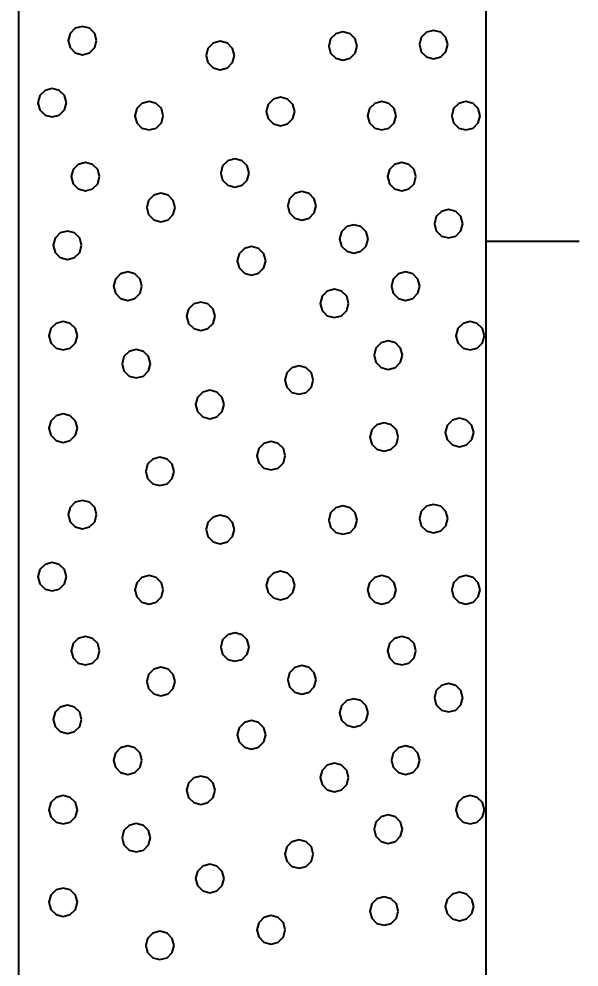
# Model space of a CAD drawing. Extents: x -582 to 653, y -817 to -3.
# Drawn here: x 584.67 to 587.67, y -223.06 to -217.98 of the extents above; entities that cross this region are included whole.
import ezdxf

# ---------------------------------------------------------------- set-up
doc = ezdxf.new("R2010")
doc.units = 0
doc.header["$LTSCALE"] = 0.4
doc.layers.add('27', color=7, linetype='Continuous', lineweight=40)

msp = doc.modelspace()

# ---------------------------------------------------------------- linework, layer by layer
at = {"layer": '27'}
msp.add_line((587.6737, -219.1729), (587.1737, -219.1729), dxfattribs=at)
for points in [[(584.6737, -216.0729), (587.1737, -216.0729), (587.1737, -225.5729), (584.6737, -225.5729)], [(585.0895, -218.0963), (585.0793, -218.0582), (585.0514, -218.0303), (585.0133, -218.0201), (584.9752, -218.0303), (584.9473, -218.0582), (584.9371, -218.0963), (584.9473, -218.1344), (584.9752, -218.1623), (585.0133, -218.1725), (585.0514, -218.1623), (585.0793, -218.1344)], [(586.4854, -218.1255), (586.4751, -218.0874), (586.4473, -218.0595), (586.4092, -218.0493), (586.3711, -218.0595), (586.3432, -218.0874), (586.333, -218.1255), (586.3432, -218.1636), (586.3711, -218.1915), (586.4092, -218.2017), (586.4473, -218.1915), (586.4751, -218.1636)], [(586.971, -218.1179), (586.9608, -218.0798), (586.9329, -218.0519), (586.8948, -218.0417), (586.8567, -218.0519), (586.8288, -218.0798), (586.8186, -218.1179), (586.8288, -218.156), (586.8567, -218.1839), (586.8948, -218.1941), (586.9329, -218.1839), (586.9608, -218.156)], [(585.8281, -218.1764), (585.8179, -218.1383), (585.79, -218.1104), (585.7519, -218.1002), (585.7138, -218.1104), (585.6859, -218.1383), (585.6757, -218.1764), (585.6859, -218.2145), (585.7138, -218.2424), (585.7519, -218.2526), (585.79, -218.2424), (585.8179, -218.2145)], [(584.928, -218.4294), (584.9178, -218.3913), (584.8899, -218.3634), (584.8518, -218.3532), (584.8137, -218.3634), (584.7859, -218.3913), (584.7756, -218.4294), (584.7859, -218.4675), (584.8137, -218.4954), (584.8518, -218.5056), (584.8899, -218.4954), (584.9178, -218.4675)], [(585.4467, -218.4993), (585.4365, -218.4612), (585.4086, -218.4333), (585.3705, -218.4231), (585.3324, -218.4333), (585.3045, -218.4612), (585.2943, -218.4993), (585.3045, -218.5374), (585.3324, -218.5653), (585.3705, -218.5755), (585.4086, -218.5653), (585.4365, -218.5374)], [(586.151, -218.4764), (586.1408, -218.4383), (586.1129, -218.4104), (586.0748, -218.4002), (586.0367, -218.4104), (586.0088, -218.4383), (585.9986, -218.4764), (586.0088, -218.5145), (586.0367, -218.5424), (586.0748, -218.5526), (586.1129, -218.5424), (586.1408, -218.5145)], [(586.6938, -218.4993), (586.6836, -218.4612), (586.6557, -218.4333), (586.6176, -218.4231), (586.5795, -218.4333), (586.5517, -218.4612), (586.5414, -218.4993), (586.5517, -218.5374), (586.5795, -218.5653), (586.6176, -218.5755), (586.6557, -218.5653), (586.6836, -218.5374)], [(587.1439, -218.4993), (587.1337, -218.4612), (587.1058, -218.4333), (587.0677, -218.4231), (587.0296, -218.4333), (587.0017, -218.4612), (586.9915, -218.4993), (587.0017, -218.5374), (587.0296, -218.5653), (587.0677, -218.5755), (587.1058, -218.5653), (587.1337, -218.5374)], [(585.9066, -218.806), (585.8964, -218.7679), (585.8685, -218.74), (585.8304, -218.7298), (585.7923, -218.74), (585.7644, -218.7679), (585.7542, -218.806), (585.7644, -218.8441), (585.7923, -218.8719), (585.8304, -218.8822), (585.8685, -218.8719), (585.8964, -218.8441)], [(585.1056, -218.8255), (585.0954, -218.7874), (585.0675, -218.7596), (585.0294, -218.7493), (584.9913, -218.7596), (584.9634, -218.7874), (584.9532, -218.8255), (584.9634, -218.8636), (584.9913, -218.8915), (585.0294, -218.9017), (585.0675, -218.8915), (585.0954, -218.8636)], [(586.8002, -218.8256), (586.79, -218.7875), (586.7621, -218.7596), (586.724, -218.7494), (586.6859, -218.7596), (586.658, -218.7875), (586.6478, -218.8256), (586.658, -218.8637), (586.6859, -218.8916), (586.724, -218.9018), (586.7621, -218.8916), (586.79, -218.8637)], [(585.5105, -218.9908), (585.5003, -218.9527), (585.4724, -218.9248), (585.4343, -218.9146), (585.3962, -218.9248), (585.3683, -218.9527), (585.3581, -218.9908), (585.3683, -219.0289), (585.3962, -219.0568), (585.4343, -219.067), (585.4724, -219.0568), (585.5003, -219.0289)], [(586.2656, -218.9818), (586.2554, -218.9437), (586.2275, -218.9158), (586.1894, -218.9056), (586.1513, -218.9158), (586.1234, -218.9437), (586.1132, -218.9818), (586.1234, -219.0199), (586.1513, -219.0478), (586.1894, -219.058), (586.2275, -219.0478), (586.2554, -219.0199)], [(587.0511, -219.0777), (587.0409, -219.0396), (587.013, -219.0117), (586.9749, -219.0015), (586.9368, -219.0117), (586.9089, -219.0396), (586.8987, -219.0777), (586.9089, -219.1158), (586.9368, -219.1437), (586.9749, -219.1539), (587.013, -219.1437), (587.0409, -219.1158)], [(586.5438, -219.1591), (586.5336, -219.121), (586.5057, -219.0931), (586.4676, -219.0829), (586.4295, -219.0931), (586.4016, -219.121), (586.3914, -219.1591), (586.4016, -219.1972), (586.4295, -219.2251), (586.4676, -219.2353), (586.5057, -219.2251), (586.5336, -219.1972)], [(585.0094, -219.1934), (584.9992, -219.1553), (584.9713, -219.1274), (584.9332, -219.1172), (584.8951, -219.1274), (584.8672, -219.1553), (584.857, -219.1934), (584.8672, -219.2315), (584.8951, -219.2594), (584.9332, -219.2696), (584.9713, -219.2594), (584.9992, -219.2315)], [(585.9955, -219.2766), (585.9853, -219.2385), (585.9574, -219.2106), (585.9193, -219.2004), (585.8812, -219.2106), (585.8533, -219.2385), (585.8431, -219.2766), (585.8533, -219.3147), (585.8812, -219.3426), (585.9193, -219.3528), (585.9574, -219.3426), (585.9853, -219.3147)], [(585.3323, -219.4121), (585.3221, -219.374), (585.2942, -219.3461), (585.2561, -219.3359), (585.218, -219.3461), (585.1901, -219.374), (585.1799, -219.4121), (585.1901, -219.4502), (585.218, -219.478), (585.2561, -219.4883), (585.2942, -219.478), (585.3221, -219.4502)], [(586.821, -219.4121), (586.8108, -219.374), (586.7829, -219.3461), (586.7448, -219.3359), (586.7067, -219.3461), (586.6788, -219.374), (586.6686, -219.4121), (586.6788, -219.4502), (586.7067, -219.478), (586.7448, -219.4883), (586.7829, -219.478), (586.8108, -219.4502)], [(586.4396, -219.5049), (586.4294, -219.4668), (586.4015, -219.4389), (586.3634, -219.4287), (586.3253, -219.4389), (586.2974, -219.4668), (586.2872, -219.5049), (586.2974, -219.543), (586.3253, -219.5708), (586.3634, -219.5811), (586.4015, -219.5708), (586.4294, -219.543)], [(585.7239, -219.5735), (585.7137, -219.5354), (585.6858, -219.5075), (585.6477, -219.4973), (585.6096, -219.5075), (585.5817, -219.5354), (585.5715, -219.5735), (585.5817, -219.6116), (585.6096, -219.6395), (585.6477, -219.6497), (585.6858, -219.6395), (585.7137, -219.6116)], [(584.9865, -219.6777), (584.9763, -219.6396), (584.9484, -219.6118), (584.9103, -219.6015), (584.8722, -219.6118), (584.8443, -219.6396), (584.8341, -219.6777), (584.8443, -219.7158), (584.8722, -219.7437), (584.9103, -219.7539), (584.9484, -219.7437), (584.9763, -219.7158)], [(587.1668, -219.6777), (587.1565, -219.6396), (587.1287, -219.6118), (587.0906, -219.6015), (587.0525, -219.6118), (587.0246, -219.6396), (587.0144, -219.6777), (587.0246, -219.7158), (587.0525, -219.7437), (587.0906, -219.7539), (587.1287, -219.7437), (587.1565, -219.7158)], [(586.7282, -219.782), (586.718, -219.7439), (586.6901, -219.716), (586.652, -219.7058), (586.6139, -219.716), (586.586, -219.7439), (586.5758, -219.782), (586.586, -219.8201), (586.6139, -219.848), (586.652, -219.8582), (586.6901, -219.848), (586.718, -219.8201)], [(585.3781, -219.8278), (585.3679, -219.7897), (585.34, -219.7618), (585.3019, -219.7516), (585.2638, -219.7618), (585.2359, -219.7897), (585.2257, -219.8278), (585.2359, -219.8659), (585.2638, -219.8937), (585.3019, -219.904), (585.34, -219.8937), (585.3679, -219.8659)], [(586.2502, -219.9155), (586.24, -219.8774), (586.2121, -219.8495), (586.174, -219.8393), (586.1359, -219.8495), (586.108, -219.8774), (586.0978, -219.9155), (586.108, -219.9536), (586.1359, -219.9815), (586.174, -219.9917), (586.2121, -219.9815), (586.24, -219.9536)], [(585.7722, -220.0464), (585.762, -220.0083), (585.7341, -219.9804), (585.696, -219.9702), (585.6579, -219.9804), (585.63, -220.0083), (585.6198, -220.0464), (585.63, -220.0845), (585.6579, -220.1124), (585.696, -220.1226), (585.7341, -220.1124), (585.762, -220.0845)], [(584.9865, -220.1735), (584.9763, -220.1354), (584.9484, -220.1076), (584.9103, -220.0973), (584.8722, -220.1076), (584.8443, -220.1354), (584.8341, -220.1735), (584.8443, -220.2116), (584.8722, -220.2395), (584.9103, -220.2497), (584.9484, -220.2395), (584.9763, -220.2116)], [(586.7053, -220.2206), (586.6951, -220.1825), (586.6672, -220.1546), (586.6291, -220.1444), (586.591, -220.1546), (586.5631, -220.1825), (586.5529, -220.2206), (586.5631, -220.2587), (586.591, -220.2866), (586.6291, -220.2968), (586.6672, -220.2866), (586.6951, -220.2587)], [(587.1095, -220.1964), (587.0993, -220.1583), (587.0714, -220.1304), (587.0333, -220.1202), (586.9952, -220.1304), (586.9674, -220.1583), (586.9571, -220.1964), (586.9674, -220.2345), (586.9952, -220.2624), (587.0333, -220.2726), (587.0714, -220.2624), (587.0993, -220.2345)], [(586.1002, -220.321), (586.09, -220.2829), (586.0621, -220.255), (586.024, -220.2448), (585.9859, -220.255), (585.958, -220.2829), (585.9478, -220.321), (585.958, -220.3591), (585.9859, -220.387), (586.024, -220.3972), (586.0621, -220.387), (586.09, -220.3591)], [(585.5052, -220.4049), (585.495, -220.3668), (585.4671, -220.3389), (585.429, -220.3287), (585.3909, -220.3389), (585.363, -220.3668), (585.3528, -220.4049), (585.363, -220.443), (585.3909, -220.4709), (585.429, -220.4811), (585.4671, -220.4709), (585.495, -220.443)], [(585.0895, -220.6363), (585.0793, -220.5982), (585.0514, -220.5703), (585.0133, -220.5601), (584.9752, -220.5703), (584.9473, -220.5982), (584.9371, -220.6363), (584.9473, -220.6744), (584.9752, -220.7023), (585.0133, -220.7125), (585.0514, -220.7023), (585.0793, -220.6744)], [(586.4854, -220.6655), (586.4751, -220.6274), (586.4473, -220.5995), (586.4092, -220.5893), (586.3711, -220.5995), (586.3432, -220.6274), (586.333, -220.6655), (586.3432, -220.7036), (586.3711, -220.7315), (586.4092, -220.7417), (586.4473, -220.7315), (586.4751, -220.7036)], [(586.971, -220.6579), (586.9608, -220.6198), (586.9329, -220.5919), (586.8948, -220.5817), (586.8567, -220.5919), (586.8288, -220.6198), (586.8186, -220.6579), (586.8288, -220.696), (586.8567, -220.7239), (586.8948, -220.7341), (586.9329, -220.7239), (586.9608, -220.696)], [(585.8281, -220.7164), (585.8179, -220.6783), (585.79, -220.6504), (585.7519, -220.6402), (585.7138, -220.6504), (585.6859, -220.6783), (585.6757, -220.7164), (585.6859, -220.7545), (585.7138, -220.7824), (585.7519, -220.7926), (585.79, -220.7824), (585.8179, -220.7545)], [(584.928, -220.9694), (584.9178, -220.9313), (584.8899, -220.9034), (584.8518, -220.8932), (584.8137, -220.9034), (584.7859, -220.9313), (584.7756, -220.9694), (584.7859, -221.0075), (584.8137, -221.0354), (584.8518, -221.0456), (584.8899, -221.0354), (584.9178, -221.0075)], [(585.4467, -221.0393), (585.4365, -221.0012), (585.4086, -220.9733), (585.3705, -220.9631), (585.3324, -220.9733), (585.3045, -221.0012), (585.2943, -221.0393), (585.3045, -221.0774), (585.3324, -221.1053), (585.3705, -221.1155), (585.4086, -221.1053), (585.4365, -221.0774)], [(586.151, -221.0164), (586.1408, -220.9783), (586.1129, -220.9504), (586.0748, -220.9402), (586.0367, -220.9504), (586.0088, -220.9783), (585.9986, -221.0164), (586.0088, -221.0545), (586.0367, -221.0824), (586.0748, -221.0926), (586.1129, -221.0824), (586.1408, -221.0545)], [(586.6938, -221.0393), (586.6836, -221.0012), (586.6557, -220.9733), (586.6176, -220.9631), (586.5795, -220.9733), (586.5517, -221.0012), (586.5414, -221.0393), (586.5517, -221.0774), (586.5795, -221.1053), (586.6176, -221.1155), (586.6557, -221.1053), (586.6836, -221.0774)], [(587.1439, -221.0393), (587.1337, -221.0012), (587.1058, -220.9733), (587.0677, -220.9631), (587.0296, -220.9733), (587.0017, -221.0012), (586.9915, -221.0393), (587.0017, -221.0774), (587.0296, -221.1053), (587.0677, -221.1155), (587.1058, -221.1053), (587.1337, -221.0774)], [(585.9066, -221.346), (585.8964, -221.3079), (585.8685, -221.28), (585.8304, -221.2698), (585.7923, -221.28), (585.7644, -221.3079), (585.7542, -221.346), (585.7644, -221.3841), (585.7923, -221.4119), (585.8304, -221.4222), (585.8685, -221.4119), (585.8964, -221.3841)], [(585.1056, -221.3655), (585.0954, -221.3274), (585.0675, -221.2996), (585.0294, -221.2893), (584.9913, -221.2996), (584.9634, -221.3274), (584.9532, -221.3655), (584.9634, -221.4036), (584.9913, -221.4315), (585.0294, -221.4417), (585.0675, -221.4315), (585.0954, -221.4036)], [(586.8002, -221.3656), (586.79, -221.3275), (586.7621, -221.2996), (586.724, -221.2894), (586.6859, -221.2996), (586.658, -221.3275), (586.6478, -221.3656), (586.658, -221.4037), (586.6859, -221.4316), (586.724, -221.4418), (586.7621, -221.4316), (586.79, -221.4037)], [(585.5105, -221.5308), (585.5003, -221.4927), (585.4724, -221.4648), (585.4343, -221.4546), (585.3962, -221.4648), (585.3683, -221.4927), (585.3581, -221.5308), (585.3683, -221.5689), (585.3962, -221.5968), (585.4343, -221.607), (585.4724, -221.5968), (585.5003, -221.5689)], [(586.2656, -221.5218), (586.2554, -221.4837), (586.2275, -221.4558), (586.1894, -221.4456), (586.1513, -221.4558), (586.1234, -221.4837), (586.1132, -221.5218), (586.1234, -221.5599), (586.1513, -221.5878), (586.1894, -221.598), (586.2275, -221.5878), (586.2554, -221.5599)], [(587.0511, -221.6177), (587.0409, -221.5796), (587.013, -221.5517), (586.9749, -221.5415), (586.9368, -221.5517), (586.9089, -221.5796), (586.8987, -221.6177), (586.9089, -221.6558), (586.9368, -221.6837), (586.9749, -221.6939), (587.013, -221.6837), (587.0409, -221.6558)], [(586.5438, -221.6991), (586.5336, -221.661), (586.5057, -221.6331), (586.4676, -221.6229), (586.4295, -221.6331), (586.4016, -221.661), (586.3914, -221.6991), (586.4016, -221.7372), (586.4295, -221.7651), (586.4676, -221.7753), (586.5057, -221.7651), (586.5336, -221.7372)], [(585.0094, -221.7334), (584.9992, -221.6953), (584.9713, -221.6674), (584.9332, -221.6572), (584.8951, -221.6674), (584.8672, -221.6953), (584.857, -221.7334), (584.8672, -221.7715), (584.8951, -221.7994), (584.9332, -221.8096), (584.9713, -221.7994), (584.9992, -221.7715)], [(585.9955, -221.8166), (585.9853, -221.7785), (585.9574, -221.7506), (585.9193, -221.7404), (585.8812, -221.7506), (585.8533, -221.7785), (585.8431, -221.8166), (585.8533, -221.8547), (585.8812, -221.8826), (585.9193, -221.8928), (585.9574, -221.8826), (585.9853, -221.8547)], [(585.3323, -221.9521), (585.3221, -221.914), (585.2942, -221.8861), (585.2561, -221.8759), (585.218, -221.8861), (585.1901, -221.914), (585.1799, -221.9521), (585.1901, -221.9902), (585.218, -222.018), (585.2561, -222.0283), (585.2942, -222.018), (585.3221, -221.9902)], [(586.821, -221.9521), (586.8108, -221.914), (586.7829, -221.8861), (586.7448, -221.8759), (586.7067, -221.8861), (586.6788, -221.914), (586.6686, -221.9521), (586.6788, -221.9902), (586.7067, -222.018), (586.7448, -222.0283), (586.7829, -222.018), (586.8108, -221.9902)], [(586.4396, -222.0449), (586.4294, -222.0068), (586.4015, -221.9789), (586.3634, -221.9687), (586.3253, -221.9789), (586.2974, -222.0068), (586.2872, -222.0449), (586.2974, -222.083), (586.3253, -222.1108), (586.3634, -222.1211), (586.4015, -222.1108), (586.4294, -222.083)], [(585.7239, -222.1135), (585.7137, -222.0754), (585.6858, -222.0475), (585.6477, -222.0373), (585.6096, -222.0475), (585.5817, -222.0754), (585.5715, -222.1135), (585.5817, -222.1516), (585.6096, -222.1795), (585.6477, -222.1897), (585.6858, -222.1795), (585.7137, -222.1516)], [(584.9865, -222.2177), (584.9763, -222.1796), (584.9484, -222.1518), (584.9103, -222.1415), (584.8722, -222.1518), (584.8443, -222.1796), (584.8341, -222.2177), (584.8443, -222.2558), (584.8722, -222.2837), (584.9103, -222.2939), (584.9484, -222.2837), (584.9763, -222.2558)], [(587.1668, -222.2177), (587.1565, -222.1796), (587.1287, -222.1518), (587.0906, -222.1415), (587.0525, -222.1518), (587.0246, -222.1796), (587.0144, -222.2177), (587.0246, -222.2558), (587.0525, -222.2837), (587.0906, -222.2939), (587.1287, -222.2837), (587.1565, -222.2558)], [(586.7282, -222.322), (586.718, -222.2839), (586.6901, -222.256), (586.652, -222.2458), (586.6139, -222.256), (586.586, -222.2839), (586.5758, -222.322), (586.586, -222.3601), (586.6139, -222.388), (586.652, -222.3982), (586.6901, -222.388), (586.718, -222.3601)], [(585.3781, -222.3678), (585.3679, -222.3297), (585.34, -222.3018), (585.3019, -222.2916), (585.2638, -222.3018), (585.2359, -222.3297), (585.2257, -222.3678), (585.2359, -222.4059), (585.2638, -222.4337), (585.3019, -222.444), (585.34, -222.4337), (585.3679, -222.4059)], [(586.2502, -222.4555), (586.24, -222.4174), (586.2121, -222.3895), (586.174, -222.3793), (586.1359, -222.3895), (586.108, -222.4174), (586.0978, -222.4555), (586.108, -222.4936), (586.1359, -222.5215), (586.174, -222.5317), (586.2121, -222.5215), (586.24, -222.4936)], [(585.7722, -222.5864), (585.762, -222.5483), (585.7341, -222.5204), (585.696, -222.5102), (585.6579, -222.5204), (585.63, -222.5483), (585.6198, -222.5864), (585.63, -222.6245), (585.6579, -222.6524), (585.696, -222.6626), (585.7341, -222.6524), (585.762, -222.6245)], [(584.9865, -222.7135), (584.9763, -222.6754), (584.9484, -222.6476), (584.9103, -222.6373), (584.8722, -222.6476), (584.8443, -222.6754), (584.8341, -222.7135), (584.8443, -222.7516), (584.8722, -222.7795), (584.9103, -222.7897), (584.9484, -222.7795), (584.9763, -222.7516)], [(586.7053, -222.7606), (586.6951, -222.7225), (586.6672, -222.6946), (586.6291, -222.6844), (586.591, -222.6946), (586.5631, -222.7225), (586.5529, -222.7606), (586.5631, -222.7987), (586.591, -222.8266), (586.6291, -222.8368), (586.6672, -222.8266), (586.6951, -222.7987)], [(587.1095, -222.7364), (587.0993, -222.6983), (587.0714, -222.6704), (587.0333, -222.6602), (586.9952, -222.6704), (586.9674, -222.6983), (586.9571, -222.7364), (586.9674, -222.7745), (586.9952, -222.8024), (587.0333, -222.8126), (587.0714, -222.8024), (587.0993, -222.7745)], [(586.1002, -222.861), (586.09, -222.8229), (586.0621, -222.795), (586.024, -222.7848), (585.9859, -222.795), (585.958, -222.8229), (585.9478, -222.861), (585.958, -222.8991), (585.9859, -222.927), (586.024, -222.9372), (586.0621, -222.927), (586.09, -222.8991)], [(585.5052, -222.9449), (585.495, -222.9068), (585.4671, -222.8789), (585.429, -222.8687), (585.3909, -222.8789), (585.363, -222.9068), (585.3528, -222.9449), (585.363, -222.983), (585.3909, -223.0109), (585.429, -223.0211), (585.4671, -223.0109), (585.495, -222.983)]]:
    msp.add_lwpolyline(points, close=True, dxfattribs=at)

doc.saveas('drawing.dxf')
